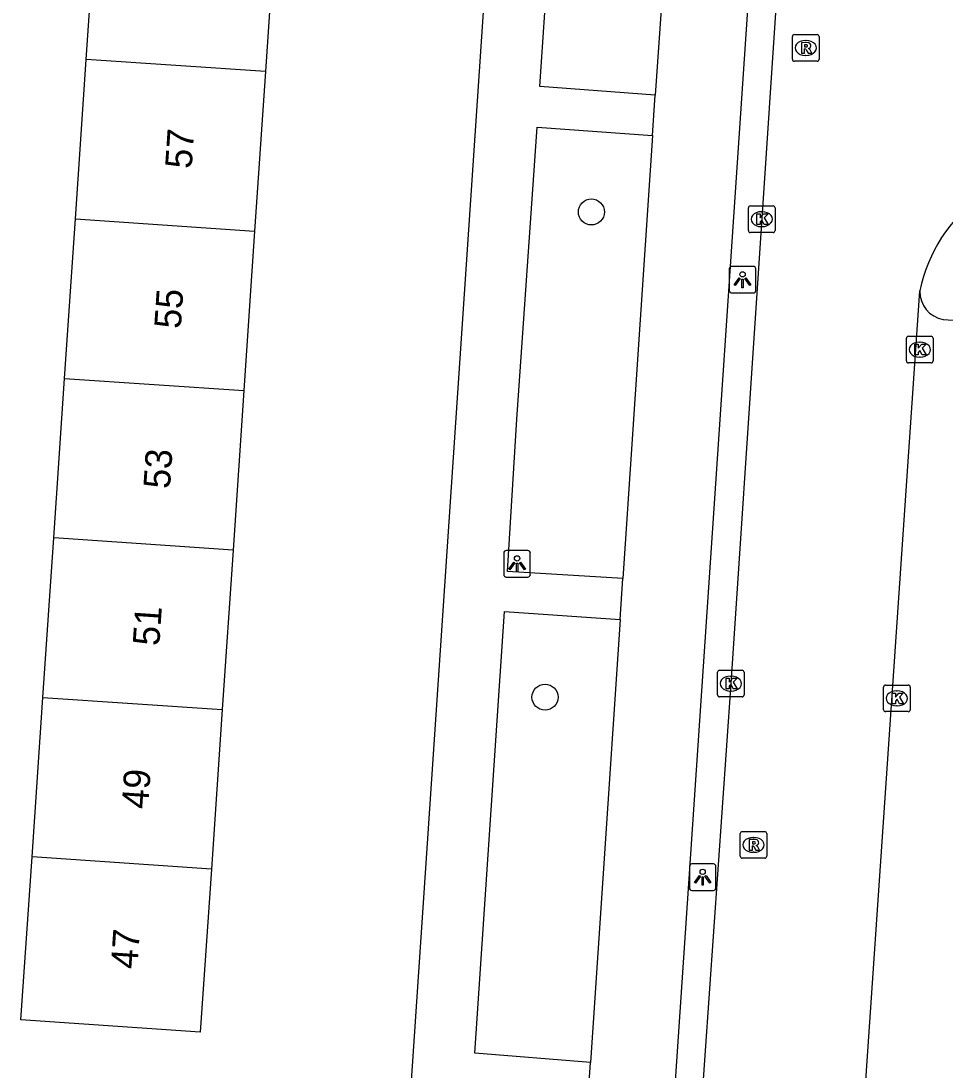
# Model space of a CAD drawing. Extents: x 161848 to 162726, y 385382 to 386521.
# Drawn here: x 162001.8 to 162036.51, y 385892.03 to 385931.43 of the extents above; entities that cross this region are included whole.
import ezdxf

# ---------------------------------------------------------------- set-up
doc = ezdxf.new("R2010")
doc.units = 0
for name, color, linetype in [('IMGEO_Boom', 7, 'Continuous'), ('IMGEO_Fietspad_gesloten', 7, 'Continuous'), ('IMGEO_Kolk', 7, 'Continuous'), ('IMGEO_Lichtpunt', 7, 'Continuous'), ('IMGEO_Pand', 7, 'Continuous'), ('IMGEO_Pand_nummerreeks', 7, 'Continuous'), ('IMGEO_Rijbaan_lokaal_open', 7, 'Continuous'), ('IMGEO_Rioolput', 7, 'Continuous'), ('IMGEO_Voetpad_open', 7, 'Continuous')]:
    doc.layers.add(name, color=color, linetype=linetype)

msp = doc.modelspace()

# ---------------------------------------------------------------- linework, layer by layer
at = {"layer": 'IMGEO_Boom'}
for centre in [(162023.227, 385924.259), (162021.486, 385906.032)]:
    msp.add_circle(centre, 0.489, dxfattribs=at)
at = {"layer": 'IMGEO_Fietspad_gesloten'}
for points in [[(162025.665, 385880.852), (162031.29, 385964.339)], [(162026.66, 385943.493), (162025.622, 385928.649)], [(162025.529, 385927.132), (162025.622, 385928.649)], [(162025.529, 385927.132), (162024.408, 385910.496)], [(162024.304, 385908.947), (162024.408, 385910.496)], [(162024.304, 385908.947), (162023.196, 385892.308)], [(162023.099, 385890.829), (162023.196, 385892.308)]]:
    msp.add_lwpolyline(points, dxfattribs=at)
at = {"layer": 'IMGEO_Kolk'}
for p, q in [((162029.124, 385923.562), (162029.124, 385924.414)), ((162029.199, 385924.488), (162030.051, 385924.488)), ((162030.125, 385924.414), (162030.125, 385923.562)), ((162029.612, 385924.268), (162029.637, 385924.268)), ((162029.635, 385923.708), (162029.61, 385923.708)), ((162030.051, 385923.488), (162029.199, 385923.488)), ((162035.135, 385919.588), (162035.987, 385919.588)), ((162035.06, 385918.662), (162035.06, 385919.514)), ((162035.548, 385919.368), (162035.573, 385919.368)), ((162036.061, 385919.514), (162036.061, 385918.662)), ((162035.571, 385918.808), (162035.546, 385918.808)), ((162035.987, 385918.588), (162035.135, 385918.588)), ((162028.039, 385907.043), (162028.891, 385907.043)), ((162027.964, 385906.117), (162027.964, 385906.969)), ((162028.452, 385906.823), (162028.477, 385906.823)), ((162028.965, 385906.969), (162028.965, 385906.117)), ((162028.475, 385906.263), (162028.45, 385906.263)), ((162034.202, 385905.562), (162034.202, 385906.414)), ((162034.277, 385906.488), (162035.129, 385906.488)), ((162034.69, 385906.268), (162034.715, 385906.268)), ((162035.203, 385906.414), (162035.203, 385905.562)), ((162028.891, 385906.043), (162028.039, 385906.043)), ((162035.129, 385905.488), (162034.277, 385905.488)), ((162034.713, 385905.708), (162034.688, 385905.708))]:
    msp.add_line(p, q, dxfattribs=at)
for points in [[(162029.124, 385923.562), (162029.124, 385924.414)], [(162029.199, 385924.488), (162030.051, 385924.488)], [(162030.125, 385924.414), (162030.125, 385923.562)], [(162029.445, 385924.188), (162029.568, 385924.188), (162029.568, 385924.037), (162029.698, 385924.188), (162029.862, 385924.188), (162029.716, 385924.037), (162029.869, 385923.788), (162029.717, 385923.788), (162029.632, 385923.952), (162029.568, 385923.885), (162029.568, 385923.788), (162029.445, 385923.788), (162029.445, 385924.188)], [(162030.051, 385923.488), (162029.199, 385923.488)], [(162035.135, 385919.588), (162035.987, 385919.588)], [(162035.06, 385918.662), (162035.06, 385919.514)], [(162035.381, 385919.288), (162035.504, 385919.288), (162035.504, 385919.137), (162035.634, 385919.288), (162035.798, 385919.288), (162035.652, 385919.137), (162035.805, 385918.888), (162035.653, 385918.888), (162035.568, 385919.052), (162035.504, 385918.985), (162035.504, 385918.888), (162035.381, 385918.888), (162035.381, 385919.288)], [(162036.061, 385919.514), (162036.061, 385918.662)], [(162035.987, 385918.588), (162035.135, 385918.588)], [(162028.039, 385907.043), (162028.891, 385907.043)], [(162027.964, 385906.117), (162027.964, 385906.969)], [(162028.285, 385906.743), (162028.408, 385906.743), (162028.408, 385906.592), (162028.538, 385906.743), (162028.702, 385906.743), (162028.556, 385906.592), (162028.709, 385906.343), (162028.557, 385906.343), (162028.472, 385906.507), (162028.408, 385906.44), (162028.408, 385906.343), (162028.285, 385906.343), (162028.285, 385906.743)], [(162028.965, 385906.969), (162028.965, 385906.117)], [(162034.202, 385905.562), (162034.202, 385906.414)], [(162034.277, 385906.488), (162035.129, 385906.488)], [(162034.523, 385906.188), (162034.646, 385906.188), (162034.646, 385906.037), (162034.776, 385906.188), (162034.94, 385906.188), (162034.794, 385906.037), (162034.947, 385905.788), (162034.795, 385905.788), (162034.71, 385905.952), (162034.646, 385905.885), (162034.646, 385905.788), (162034.523, 385905.788), (162034.523, 385906.188)], [(162035.203, 385906.414), (162035.203, 385905.562)], [(162028.891, 385906.043), (162028.039, 385906.043)], [(162035.129, 385905.488), (162034.277, 385905.488)]]:
    msp.add_lwpolyline(points, dxfattribs=at)
for centre, start, end in [((162029.201, 385924.412), 91.552, 178.448), ((162029.201, 385924.412), 91.552, 178.448), ((162030.049, 385924.412), 1.552, 88.448), ((162030.049, 385924.412), 1.552, 88.448), ((162029.201, 385923.564), 181.552, 268.448), ((162029.201, 385923.564), 181.552, 268.448), ((162030.049, 385923.564), 271.552, 358.448), ((162030.049, 385923.564), 271.552, 358.448), ((162035.137, 385919.512), 91.552, 178.448), ((162035.137, 385919.512), 91.552, 178.448), ((162035.985, 385919.512), 1.552, 88.448), ((162035.985, 385919.512), 1.552, 88.448), ((162035.137, 385918.664), 181.552, 268.448), ((162035.137, 385918.664), 181.552, 268.448), ((162035.985, 385918.664), 271.552, 358.448), ((162035.985, 385918.664), 271.552, 358.448), ((162028.041, 385906.967), 91.552, 178.448), ((162028.041, 385906.967), 91.552, 178.448), ((162028.889, 385906.967), 1.552, 88.448), ((162028.889, 385906.967), 1.552, 88.448), ((162034.279, 385906.412), 91.552, 178.448), ((162034.279, 385906.412), 91.552, 178.448), ((162035.127, 385906.412), 1.552, 88.448), ((162035.127, 385906.412), 1.552, 88.448), ((162028.041, 385906.119), 181.552, 268.448), ((162028.041, 385906.119), 181.552, 268.448), ((162028.889, 385906.119), 271.552, 358.448), ((162028.889, 385906.119), 271.552, 358.448), ((162034.279, 385905.564), 181.552, 268.448), ((162034.279, 385905.564), 181.552, 268.448), ((162035.127, 385905.564), 271.552, 358.448), ((162035.127, 385905.564), 271.552, 358.448)]:
    msp.add_arc(centre, 0.0765, start, end, dxfattribs=at)
for centre, major_axis, ratio, start_param, end_param in [((162029.611, 385923.988), (-0.387, 0.002), 0.722429, 4.712389, 7.853982), ((162029.636, 385923.988), (-0.39, 0.002), 0.717154, 1.570796, 4.712389), ((162035.547, 385919.088), (-0.387, 0.002), 0.722429, 4.712389, 7.853982), ((162035.572, 385919.088), (-0.39, 0.002), 0.717154, 1.570796, 4.712389), ((162028.451, 385906.543), (-0.387, 0.002), 0.722429, 4.712389, 7.853982), ((162028.476, 385906.543), (-0.39, 0.002), 0.717154, 1.570796, 4.712389), ((162034.689, 385905.988), (-0.387, 0.002), 0.722429, 4.712389, 7.853982), ((162034.714, 385905.988), (-0.39, 0.002), 0.717154, 1.570796, 4.712389)]:
    msp.add_ellipse(centre, major_axis=major_axis, ratio=ratio, start_param=start_param, end_param=end_param, dxfattribs=at)
at = {"layer": 'IMGEO_Lichtpunt'}
for p, q in [((162028.407, 385922.119), (162028.407, 385921.312)), ((162028.407, 385922.119), (162028.407, 385921.312)), ((162029.309, 385922.214), (162028.501, 385922.214)), ((162029.309, 385922.214), (162028.501, 385922.214)), ((162029.403, 385921.312), (162029.403, 385922.119)), ((162029.403, 385921.312), (162029.403, 385922.119)), ((162028.501, 385921.218), (162029.309, 385921.218)), ((162028.501, 385921.218), (162029.309, 385921.218)), ((162019.939, 385911.446), (162019.939, 385910.639)), ((162019.939, 385911.446), (162019.939, 385910.639)), ((162020.841, 385911.541), (162020.033, 385911.541)), ((162020.841, 385911.541), (162020.033, 385911.541)), ((162020.935, 385910.639), (162020.935, 385911.446)), ((162020.935, 385910.639), (162020.935, 385911.446)), ((162020.033, 385910.545), (162020.841, 385910.545)), ((162020.033, 385910.545), (162020.841, 385910.545)), ((162026.909, 385899.672), (162026.909, 385898.865)), ((162026.909, 385899.672), (162026.909, 385898.865)), ((162027.811, 385899.767), (162027.003, 385899.767)), ((162027.811, 385899.767), (162027.003, 385899.767)), ((162027.905, 385898.865), (162027.905, 385899.672)), ((162027.905, 385898.865), (162027.905, 385899.672)), ((162027.003, 385898.771), (162027.811, 385898.771)), ((162027.003, 385898.771), (162027.811, 385898.771))]:
    msp.add_line(p, q, dxfattribs=at)
for points in [[(162028.781, 385921.783), (162028.82, 385921.755), (162028.632, 385921.493), (162028.594, 385921.52), (162028.781, 385921.783)], [(162028.883, 385921.735), (162028.93, 385921.735), (162028.93, 385921.413), (162028.883, 385921.413), (162028.883, 385921.735)], [(162028.993, 385921.755), (162029.031, 385921.782), (162029.218, 385921.52), (162029.179, 385921.492), (162028.993, 385921.755)], [(162020.313, 385911.11), (162020.352, 385911.082), (162020.164, 385910.82), (162020.126, 385910.847), (162020.313, 385911.11)], [(162020.415, 385911.062), (162020.462, 385911.062), (162020.462, 385910.74), (162020.415, 385910.74), (162020.415, 385911.062)], [(162020.525, 385911.082), (162020.563, 385911.109), (162020.75, 385910.847), (162020.711, 385910.819), (162020.525, 385911.082)], [(162027.283, 385899.336), (162027.322, 385899.308), (162027.134, 385899.046), (162027.096, 385899.073), (162027.283, 385899.336)], [(162027.385, 385899.288), (162027.432, 385899.288), (162027.432, 385898.966), (162027.385, 385898.966), (162027.385, 385899.288)], [(162027.495, 385899.308), (162027.533, 385899.335), (162027.72, 385899.073), (162027.681, 385899.045), (162027.495, 385899.308)]]:
    msp.add_lwpolyline(points, dxfattribs=at)
for centre in [(162028.906, 385921.917), (162020.438, 385911.244), (162027.408, 385899.47)]:
    msp.add_circle(centre, 0.0994, dxfattribs=at)
for centre, start, end in [((162028.501, 385922.119), 90, 180), ((162028.501, 385922.119), 90, 180), ((162029.309, 385922.119), 0, 90), ((162029.309, 385922.119), 0, 90), ((162028.501, 385921.312), 180, 270), ((162028.501, 385921.312), 180, 270), ((162029.309, 385921.312), 270, 0), ((162029.309, 385921.312), 270, 360), ((162020.033, 385911.446), 90, 180), ((162020.033, 385911.446), 90, 180), ((162020.841, 385911.446), 0, 90), ((162020.841, 385911.446), 0, 90), ((162020.033, 385910.639), 180, 270), ((162020.033, 385910.639), 180, 270), ((162020.841, 385910.639), 270, 0), ((162020.841, 385910.639), 270, 360), ((162027.003, 385899.672), 90, 180), ((162027.003, 385899.672), 90, 180), ((162027.811, 385899.672), 0, 90), ((162027.811, 385899.672), 0, 90), ((162027.003, 385898.865), 180, 270), ((162027.003, 385898.865), 180, 270), ((162027.811, 385898.865), 270, 0), ((162027.811, 385898.865), 270, 360)]:
    msp.add_arc(centre, 0.0946, start, end, dxfattribs=at)
at = {"layer": 'IMGEO_Pand'}
for points in [[(162004.254, 385929.991), (162004.66, 385935.982)], [(162011.394, 385935.525), (162010.988, 385929.534)], [(162003.847, 385923.999), (162004.254, 385929.991)], [(162010.988, 385929.534), (162004.254, 385929.991)], [(162010.988, 385929.534), (162010.581, 385923.542)], [(162003.44, 385918.008), (162003.847, 385923.999)], [(162003.847, 385923.999), (162010.581, 385923.542)], [(162010.581, 385923.542), (162010.174, 385917.551)], [(162003.034, 385912.017), (162003.44, 385918.008)], [(162003.44, 385918.008), (162010.174, 385917.551)], [(162010.174, 385917.551), (162009.768, 385911.56)], [(162002.627, 385906.026), (162003.034, 385912.017)], [(162009.768, 385911.56), (162003.034, 385912.017)], [(162009.768, 385911.56), (162009.361, 385905.569)], [(162002.221, 385900.034), (162002.627, 385906.026)], [(162002.627, 385906.026), (162009.361, 385905.569)], [(162009.361, 385905.569), (162008.955, 385899.577)], [(162008.955, 385899.577), (162008.539, 385893.449), (162001.805, 385893.906), (162002.221, 385900.034)], [(162008.955, 385899.577), (162002.221, 385900.034)]]:
    msp.add_lwpolyline(points, dxfattribs=at)
at = {"layer": 'IMGEO_Rijbaan_lokaal_open'}
for points in [[(162032.304, 385964.271), (162028.465, 385906.543), (162026.839, 385883.258)], [(162032.937, 385882.841), (162035.569, 385921.295)]]:
    msp.add_lwpolyline(points, dxfattribs=at)
msp.add_arc((162041.277, 385920.133), 5.825, 84.3636, 168.4953, dxfattribs=at)
at = {"layer": 'IMGEO_Rioolput'}
for p, q in [((162030.777, 385929.994), (162030.777, 385930.846)), ((162030.852, 385930.92), (162031.704, 385930.92)), ((162031.265, 385930.7), (162031.29, 385930.7)), ((162031.778, 385930.846), (162031.778, 385929.994)), ((162031.704, 385929.92), (162030.852, 385929.92)), ((162031.288, 385930.14), (162031.263, 385930.14)), ((162028.816, 385900.058), (162028.816, 385900.91)), ((162028.891, 385900.984), (162029.743, 385900.984)), ((162029.304, 385900.764), (162029.329, 385900.764)), ((162029.817, 385900.91), (162029.817, 385900.058)), ((162029.743, 385899.984), (162028.891, 385899.984)), ((162029.327, 385900.204), (162029.302, 385900.204))]:
    msp.add_line(p, q, dxfattribs=at)
for points in [[(162030.777, 385929.994), (162030.777, 385930.846)], [(162030.852, 385930.92), (162031.704, 385930.92)], [(162031.366, 385930.618), (162031.114, 385930.62), (162031.114, 385930.22)], [(162031.778, 385930.846), (162031.778, 385929.994)], [(162031.114, 385930.22), (162031.238, 385930.22), (162031.238, 385930.382), (162031.249, 385930.382)], [(162031.292, 385930.539), (162031.238, 385930.539), (162031.238, 385930.458)], [(162031.238, 385930.458), (162031.29, 385930.458)], [(162031.296, 385930.353), (162031.367, 385930.22), (162031.507, 385930.22), (162031.442, 385930.346)], [(162031.704, 385929.92), (162030.852, 385929.92)], [(162028.816, 385900.058), (162028.816, 385900.91)], [(162028.891, 385900.984), (162029.743, 385900.984)], [(162029.405, 385900.682), (162029.153, 385900.684), (162029.153, 385900.284)], [(162029.817, 385900.91), (162029.817, 385900.058)], [(162029.153, 385900.284), (162029.277, 385900.284), (162029.277, 385900.446), (162029.288, 385900.446)], [(162029.331, 385900.603), (162029.277, 385900.603), (162029.277, 385900.522)], [(162029.277, 385900.522), (162029.329, 385900.522)], [(162029.335, 385900.417), (162029.406, 385900.284), (162029.546, 385900.284), (162029.481, 385900.41)], [(162029.743, 385899.984), (162028.891, 385899.984)]]:
    msp.add_lwpolyline(points, dxfattribs=at)
for centre, radius, start, end in [((162030.854, 385930.844), 0.0765, 91.552, 178.448), ((162030.854, 385930.844), 0.0765, 91.552, 178.448), ((162031.702, 385930.844), 0.0765, 1.552, 88.448), ((162031.702, 385930.844), 0.0765, 1.552, 88.448), ((162031.248, 385930.329), 0.0533, 26.0293, 88.6989), ((162031.274, 385930.647), 0.19, 274.7715, 282.9687), ((162031.298, 385930.443), 0.0964, 77.0061, 93.1865), ((162031.312, 385930.5), 0.0378, 276.6634, 79.6772), ((162031.365, 385930.508), 0.109, 350.3612, 89.416), ((162031.363, 385930.508), 0.112, 277.5842, 350.9817), ((162031.347, 385930.293), 0.108, 29.5134, 73.7905), ((162030.854, 385929.996), 0.0765, 181.552, 268.448), ((162030.854, 385929.996), 0.0765, 181.552, 268.448), ((162031.702, 385929.996), 0.0765, 271.552, 358.448), ((162031.702, 385929.996), 0.0765, 271.552, 358.448), ((162028.893, 385900.908), 0.0765, 91.552, 178.448), ((162028.893, 385900.908), 0.0765, 91.552, 178.448), ((162029.404, 385900.572), 0.109, 350.3612, 89.416), ((162029.741, 385900.908), 0.0765, 1.552, 88.448), ((162029.741, 385900.908), 0.0765, 1.552, 88.448), ((162029.287, 385900.393), 0.0533, 26.0293, 88.6989), ((162029.313, 385900.711), 0.19, 274.7715, 282.9687), ((162029.337, 385900.507), 0.0964, 77.0061, 93.1865), ((162029.351, 385900.564), 0.0378, 276.6634, 79.6772), ((162029.402, 385900.572), 0.112, 277.5842, 350.9817), ((162029.386, 385900.357), 0.108, 29.5134, 73.7905), ((162028.893, 385900.06), 0.0765, 181.552, 268.448), ((162028.893, 385900.06), 0.0765, 181.552, 268.448), ((162029.741, 385900.06), 0.0765, 271.552, 358.448), ((162029.741, 385900.06), 0.0765, 271.552, 358.448)]:
    msp.add_arc(centre, radius, start, end, dxfattribs=at)
for centre, major_axis, ratio, start_param, end_param in [((162031.264, 385930.42), (-0.387, 0.002), 0.722429, 4.712389, 7.853982), ((162031.289, 385930.42), (-0.39, 0.002), 0.717154, 1.570796, 4.712389), ((162029.303, 385900.484), (-0.387, 0.002), 0.722429, 4.712389, 7.853982), ((162029.328, 385900.484), (-0.39, 0.002), 0.717154, 1.570796, 4.712389)]:
    msp.add_ellipse(centre, major_axis=major_axis, ratio=ratio, start_param=start_param, end_param=end_param, dxfattribs=at)
at = {"layer": 'IMGEO_Voetpad_open'}
for points in [[(162016.387, 385890.314), (162021.428, 385965.253)], [(162025.622, 385928.649), (162021.291, 385928.968), (162022.288, 385943.812), (162026.66, 385943.493)], [(162024.408, 385910.496), (162020.073, 385910.75), (162020.429, 385916.476), (162021.189, 385927.446), (162025.529, 385927.132)], [(162036.443, 385920.222), (162040.754, 385919.935)], [(162023.196, 385892.308), (162018.847, 385892.662), (162019.963, 385909.25), (162024.304, 385908.947)]]:
    msp.add_lwpolyline(points, dxfattribs=at)
msp.add_arc((162036.613, 385921.253), 1.045, 177.6994, 260.6289, dxfattribs=at)

# ---------------------------------------------------------------- texts
at = {"layer": 'IMGEO_Pand_nummerreeks'}
for s, p in [('57', (162008.213, 385925.865)), ('55', (162007.805, 385919.853)), ('53', (162007.397, 385913.84)), ('51', (162006.997, 385907.94)), ('49', (162006.581, 385901.814)), ('47', (162006.173, 385895.802))]:
    msp.add_text(s, height=1, rotation=86.1181, dxfattribs=at).set_placement(p)

doc.saveas('drawing.dxf')
